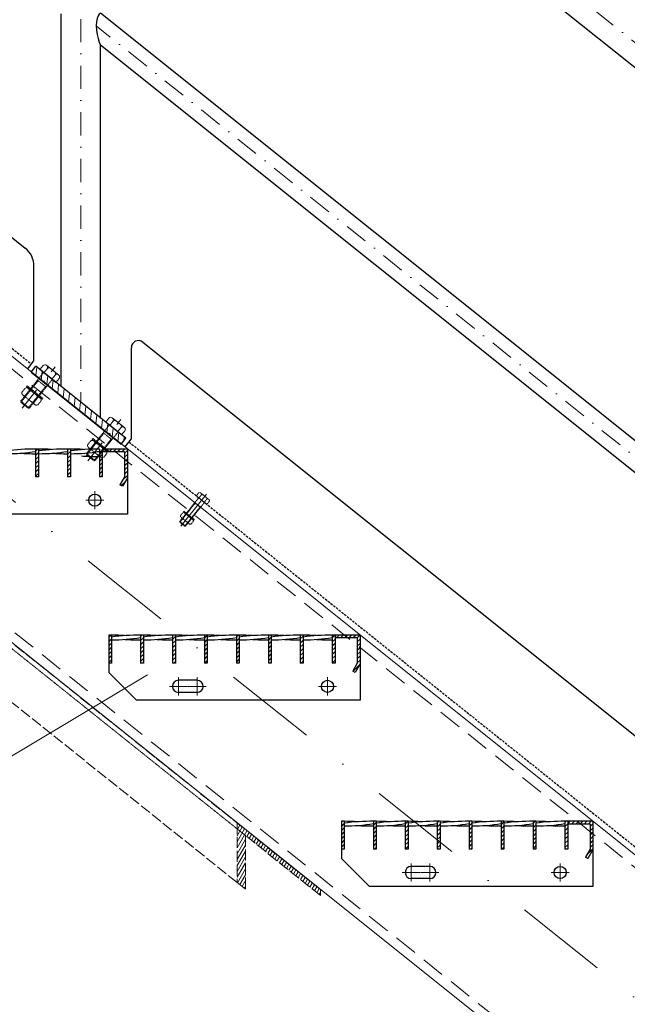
# Model space of a CAD drawing. Header units: millimetres. Extents: x -6179 to 46156, y -8419 to 8561.
# Tile 496 of 508: x 5314 to 5966, y 1071 to 2128. Entities that reach past the tile are written whole.
import ezdxf

# ---------------------------------------------------------------- set-up
doc = ezdxf.new("R2010")
doc.units = ezdxf.units.MM
for name, pattern in [('ACAD_ISO02W100', [15, 12, -3]), ('DASHDOT', [1, 0.5, -0.25, 0, -0.25]), ('HIDDEN', [0.375, 0.25, -0.125]), ('STRICHPUNKT', [25.4, 12.7, -6.35, 0, -6.35])]:
    doc.linetypes.add(name, pattern=pattern)
for name, color, linetype, lineweight in [('Aussteifung', 7, 'ACAD_ISO02W100', 15), ('Bemaßung', 7, 'Continuous', 9), ('Dübel', 7, 'Continuous', 9), ('Geländer', 7, 'Continuous', 25), ('Mutter M12', 7, 'Continuous', 9), ('Schraffur Stahl', 7, 'Continuous', 5), ('Schrauben M12', 7, 'Continuous', 9), ('Stufen&Podest', 7, 'Continuous', 9), ('Tragegurt', 7, 'Continuous', 20)]:
    doc.layers.add(name, color=color, linetype=linetype, lineweight=lineweight)
doc.layers.add('POL_Bema', color=7, linetype='Continuous')
doc.layers.add('Text', color=7, linetype='Continuous')
doc.dimstyles.new('DIN', dxfattribs={"dimtxt": 2.5, "dimasz": 2.5, "dimexe": 1.25, "dimexo": 0.625, "dimtad": 1, "dimtih": 1, "dimdec": 4, "dimdsep": 46, "dimlunit": 6, "dimtxsty": 'Standard', "dimcen": 2.5, "dimadec": 0, "dimazin": 0, "dimtfac": 1, "dimtdec": 4, "dimtmove": 0, "dimatfit": 3, "dimfxl": 0, "dimtvp": 1, "dimtolj": 1, "dimtzin": 0, "dimarcsym": 0})

# ---------------------------------------------------------------- blocks, each defined once
blk = doc.blocks.new('_Oblique')
at = {"layer": 'POL_Bema', "color": 0, "lineweight": -2}
blk.add_line((-0.5, -0.5), (0.5, 0.5), dxfattribs=at)
blk = doc.blocks.new('*D48')
at = {"layer": 'Bemaßung', "color": 0, "lineweight": -2, "transparency": 16777216}
for p, q in [((2929.4, 4967.2), (2929.4, 5978.7)), ((6679.4, 1967.2), (6679.4, 5978.7)), ((6679.4, 5928.7), (2929.4, 5928.7))]:
    blk.add_line(p, q, dxfattribs=at)
at = {"layer": 'DEFPOINTS', "color": 0, "transparency": 16777216}
for p in [(2929.4, 5928.7), (2929.4, 3667.2), (6679.4, 667.2)]:
    blk.add_point(p, dxfattribs=at)
at = {"layer": 'Bemaßung', "color": 0, "lineweight": -2, "transparency": 16777216, "xscale": 50, "yscale": 50, "zscale": 50, "rotation": 180}
blk.add_blockref('_Oblique', (2929.4, 5928.7), dxfattribs=at)
at = {"layer": 'Bemaßung', "color": 0, "lineweight": -2, "transparency": 16777216, "xscale": 50, "yscale": 50, "zscale": 50}
blk.add_blockref('_Oblique', (6679.4, 5928.7), dxfattribs=at)
at = {"layer": 'Bemaßung', "color": 0, "transparency": 16777216, "char_height": 100, "attachment_point": 5}
for s, insert in [('\\A1;X  (MAX. 18 STEPS) ', (4804.4, 6028.7)), ('\\A1;(MAX. 18 TRITTSTUFEN)', (4804.4, 5828.7))]:
    blk.add_mtext(s, dxfattribs=dict(at, insert=insert))

msp = doc.modelspace()

# ---------------------------------------------------------------- hatches: boundary and pattern name
at = {"layer": 'Geländer', "lineweight": 9}
h = msp.add_hatch(dxfattribs=at)
h.set_pattern_fill('ANSI31', color=256, scale=2, angle=218.65980825, style=0)
h.set_pattern_definition([(263.659808, (-134267.117, -14613.649), (6.31116172, -0.7012402), [])])
h.paths.add_polyline_path([(5414.67579, 1689.21578), (5427.79439, 1678.7209), (5422.79682, 1672.47395), (5409.67823, 1682.96883)])
h.paths.add_polyline_path([(5379.38052, 1717.452), (5414.67579, 1689.21578), (5409.67823, 1682.96883), (5374.38296, 1711.20505)])
h.paths.add_polyline_path([(5348.01673, 1741.00628, -0.4142135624), (5349.7034, 1741.19369), (5352.64701, 1738.8388), (5379.38052, 1717.452), (5374.38296, 1711.20505), (5343.7688, 1735.69637)])
h.paths.add_polyline_path([(5338.6463, 1748.50262, 0.4142135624), (5338.45889, 1750.1893), (5344.08525, 1745.68821), (5339.08769, 1739.44126), (5334.39838, 1743.19271)])
h.paths.add_polyline_path([(5344.08525, 1745.68821), (5349.7034, 1741.19369, 0.4142135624), (5348.01673, 1741.00628), (5343.7688, 1735.69637), (5339.08769, 1739.44126)])
h.paths.add_polyline_path([(5330.96665, 1756.18309), (5338.45889, 1750.1893, -0.4142135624), (5338.6463, 1748.50262), (5334.39838, 1743.19271), (5325.96909, 1749.93614)])
at = {"layer": 'Schraffur Stahl'}
h = msp.add_hatch(dxfattribs=at)
h.set_pattern_fill('ANSI31', color=256, angle=180, style=0)
h.set_pattern_definition([(225, (-14940060.9048, 2493963.7864), (2.2450640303, -2.2450640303), [])])
h.paths.add_polyline_path([(5333.88052, 1667.207), (5333.88052, 1637.207), (5330.88052, 1637.207), (5330.88052, 1667.207)], flags=0)
h = msp.add_hatch(dxfattribs=at)
h.set_pattern_fill('ANSI31', color=256, angle=180, style=0)
h.set_pattern_definition([(225, (-14940095.2048, 2493963.7864), (2.2450640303, -2.2450640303), [])])
h.paths.add_polyline_path([(5368.18052, 1667.207), (5368.18052, 1637.207), (5365.18052, 1637.207), (5365.18052, 1667.207)], flags=0)
h = msp.add_hatch(dxfattribs=at)
h.set_pattern_fill('ANSI31', color=256, angle=180, style=0)
h.set_pattern_definition([(225, (-14940129.5048, 2493963.7864), (2.2450640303, -2.2450640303), [])])
h.paths.add_polyline_path([(5402.48052, 1667.207), (5402.48052, 1637.207), (5399.48052, 1637.207), (5399.48052, 1667.207)], flags=0)
h = msp.add_hatch(dxfattribs=at)
h.set_pattern_fill('ANSI31', color=256, angle=180, style=0)
h.set_pattern_definition([(225, (-14940156.4048, 2493963.7864), (2.2450640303, -2.2450640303), [])])
h.paths.add_polyline_path([(5429.38052, 1667.207), (5429.38052, 1636.40315), (5424.07112, 1627.207), (5421.47304, 1628.707), (5426.38052, 1637.207), (5426.38052, 1664.207), (5402.48052, 1664.207), (5402.48052, 1667.207)], flags=0)
h = msp.add_hatch(dxfattribs=at)
h.set_pattern_fill('ANSI31', color=256, angle=180, style=0)
h.set_pattern_definition([(225, (-14940139.4048, 2493763.7864), (2.2450640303, -2.2450640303), [])])
h.paths.add_polyline_path([(5412.38052, 1467.207), (5412.38052, 1437.207), (5409.38052, 1437.207), (5409.38052, 1467.207)], flags=0)
h = msp.add_hatch(dxfattribs=at)
h.set_pattern_fill('ANSI31', color=256, angle=180, style=0)
h.set_pattern_definition([(225, (-14940173.7048, 2493763.7864), (2.2450640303, -2.2450640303), [])])
h.paths.add_polyline_path([(5446.68052, 1467.207), (5446.68052, 1437.207), (5443.68052, 1437.207), (5443.68052, 1467.207)], flags=0)
h = msp.add_hatch(dxfattribs=at)
h.set_pattern_fill('ANSI31', color=256, angle=180, style=0)
h.set_pattern_definition([(225, (-14940208.0048, 2493763.7864), (2.2450640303, -2.2450640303), [])])
h.paths.add_polyline_path([(5480.98052, 1467.207), (5480.98052, 1437.207), (5477.98052, 1437.207), (5477.98052, 1467.207)], flags=0)
h = msp.add_hatch(dxfattribs=at)
h.set_pattern_fill('ANSI31', color=256, angle=180, style=0)
h.set_pattern_definition([(225, (-14940242.3048, 2493763.7864), (2.2450640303, -2.2450640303), [])])
h.paths.add_polyline_path([(5515.28052, 1467.207), (5515.28052, 1437.207), (5512.28052, 1437.207), (5512.28052, 1467.207)], flags=0)
h = msp.add_hatch(dxfattribs=at)
h.set_pattern_fill('ANSI31', color=256, angle=180, style=0)
h.set_pattern_definition([(225, (-14940276.6048, 2493763.7864), (2.2450640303, -2.2450640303), [])])
h.paths.add_polyline_path([(5549.58052, 1467.207), (5549.58052, 1437.207), (5546.58052, 1437.207), (5546.58052, 1467.207)], flags=0)
h = msp.add_hatch(dxfattribs=at)
h.set_pattern_fill('ANSI31', color=256, angle=180, style=0)
h.set_pattern_definition([(225, (-14940310.9048, 2493763.7864), (2.2450640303, -2.2450640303), [])])
h.paths.add_polyline_path([(5583.88052, 1467.207), (5583.88052, 1437.207), (5580.88052, 1437.207), (5580.88052, 1467.207)], flags=0)
h = msp.add_hatch(dxfattribs=at)
h.set_pattern_fill('ANSI31', color=256, angle=180, style=0)
h.set_pattern_definition([(225, (-14940345.2048, 2493763.7864), (2.2450640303, -2.2450640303), [])])
h.paths.add_polyline_path([(5618.18052, 1467.207), (5618.18052, 1437.207), (5615.18052, 1437.207), (5615.18052, 1467.207)], flags=0)
h = msp.add_hatch(dxfattribs=at)
h.set_pattern_fill('ANSI31', color=256, angle=180, style=0)
h.set_pattern_definition([(225, (-14940379.5048, 2493763.7864), (2.2450640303, -2.2450640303), [])])
h.paths.add_polyline_path([(5652.48052, 1467.207), (5652.48052, 1437.207), (5649.48052, 1437.207), (5649.48052, 1467.207)], flags=0)
h = msp.add_hatch(dxfattribs=at)
h.set_pattern_fill('ANSI31', color=256, angle=180, style=0)
h.set_pattern_definition([(225, (-14940406.4048, 2493763.7864), (2.2450640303, -2.2450640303), [])])
h.paths.add_polyline_path([(5679.38052, 1467.207), (5679.38052, 1436.40315), (5674.07112, 1427.207), (5671.47304, 1428.707), (5676.38052, 1437.207), (5676.38052, 1464.207), (5652.48052, 1464.207), (5652.48052, 1467.207)], flags=0)
h = msp.add_hatch(dxfattribs=at)
h.set_pattern_fill('ANSI31', color=256, angle=15, style=0)
h.set_pattern_definition([(60, (-14946015.1353, 2496118.483), (-2.749630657, 1.5875), [])])
h.paths.add_polyline_path([(5636.88782, 1187.44807), (5556.19091, 1252.0056), (5556.19091, 1194.37748), (5547.22458, 1201.55054), (5547.22458, 1265.58179), (5636.88782, 1193.85119)], flags=0)
h = msp.add_hatch(dxfattribs=at)
h.set_pattern_fill('ANSI31', color=256, angle=180, style=0)
h.set_pattern_definition([(225, (-14940389.4048, 2493563.7864), (2.2450640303, -2.2450640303), [])])
h.paths.add_polyline_path([(5662.38052, 1267.207), (5662.38052, 1237.207), (5659.38052, 1237.207), (5659.38052, 1267.207)], flags=0)
h = msp.add_hatch(dxfattribs=at)
h.set_pattern_fill('ANSI31', color=256, angle=180, style=0)
h.set_pattern_definition([(225, (-14940423.7048, 2493563.7864), (2.2450640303, -2.2450640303), [])])
h.paths.add_polyline_path([(5696.68052, 1267.207), (5696.68052, 1237.207), (5693.68052, 1237.207), (5693.68052, 1267.207)], flags=0)
h = msp.add_hatch(dxfattribs=at)
h.set_pattern_fill('ANSI31', color=256, angle=180, style=0)
h.set_pattern_definition([(225, (-14940458.0048, 2493563.7864), (2.2450640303, -2.2450640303), [])])
h.paths.add_polyline_path([(5730.98052, 1267.207), (5730.98052, 1237.207), (5727.98052, 1237.207), (5727.98052, 1267.207)], flags=0)
h = msp.add_hatch(dxfattribs=at)
h.set_pattern_fill('ANSI31', color=256, angle=180, style=0)
h.set_pattern_definition([(225, (-14940492.3048, 2493563.7864), (2.2450640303, -2.2450640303), [])])
h.paths.add_polyline_path([(5765.28052, 1267.207), (5765.28052, 1237.207), (5762.28052, 1237.207), (5762.28052, 1267.207)], flags=0)
h = msp.add_hatch(dxfattribs=at)
h.set_pattern_fill('ANSI31', color=256, angle=180, style=0)
h.set_pattern_definition([(225, (-14940526.6048, 2493563.7864), (2.2450640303, -2.2450640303), [])])
h.paths.add_polyline_path([(5799.58052, 1267.207), (5799.58052, 1237.207), (5796.58052, 1237.207), (5796.58052, 1267.207)], flags=0)
h = msp.add_hatch(dxfattribs=at)
h.set_pattern_fill('ANSI31', color=256, angle=180, style=0)
h.set_pattern_definition([(225, (-14940560.9048, 2493563.7864), (2.2450640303, -2.2450640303), [])])
h.paths.add_polyline_path([(5833.88052, 1267.207), (5833.88052, 1237.207), (5830.88052, 1237.207), (5830.88052, 1267.207)], flags=0)
h = msp.add_hatch(dxfattribs=at)
h.set_pattern_fill('ANSI31', color=256, angle=180, style=0)
h.set_pattern_definition([(225, (-14940595.2048, 2493563.7864), (2.2450640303, -2.2450640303), [])])
h.paths.add_polyline_path([(5868.18052, 1267.207), (5868.18052, 1237.207), (5865.18052, 1237.207), (5865.18052, 1267.207)], flags=0)
h = msp.add_hatch(dxfattribs=at)
h.set_pattern_fill('ANSI31', color=256, angle=180, style=0)
h.set_pattern_definition([(225, (-14940629.5048, 2493563.7864), (2.2450640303, -2.2450640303), [])])
h.paths.add_polyline_path([(5902.48052, 1267.207), (5902.48052, 1237.207), (5899.48052, 1237.207), (5899.48052, 1267.207)], flags=0)
h = msp.add_hatch(dxfattribs=at)
h.set_pattern_fill('ANSI31', color=256, angle=180, style=0)
h.set_pattern_definition([(225, (-14940656.4048, 2493563.7864), (2.2450640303, -2.2450640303), [])])
h.paths.add_polyline_path([(5929.38052, 1267.207), (5929.38052, 1236.40315), (5924.07112, 1227.207), (5921.47304, 1228.707), (5926.38052, 1237.207), (5926.38052, 1264.207), (5902.48052, 1264.207), (5902.48052, 1267.207)], flags=0)

# ---------------------------------------------------------------- linework, layer by layer
at = {"layer": 'Aussteifung'}
for p, q in [((4676.44306, 1962.207), (5547.22458, 1265.58179)), ((5547.22458, 1201.55054), (4676.44306, 1898.17576)), ((5636.88782, 1193.85119), (5546.77017, 1265.94532)), ((5547.22458, 1265.58179), (5547.22458, 1201.55054)), ((5636.88782, 1187.44807), (5556.19091, 1252.0056)), ((5556.19091, 1252.0056), (5556.19091, 1194.37748)), ((5556.19091, 1194.37748), (5547.22458, 1201.55054)), ((5636.88782, 1193.85119), (5636.88782, 1187.44807))]:
    msp.add_line(p, q, dxfattribs=at)
at = {"layer": 'Aussteifung', "linetype": 'HIDDEN'}
msp.add_line((4685.38567, 1948.64979), (5556.19091, 1252.0056), dxfattribs=at)
at = {"layer": 'Dübel', "linetype": 'DASHDOT', "lineweight": 9, "ltscale": 50}
for p, q in [((6890.20649, 1371.39698), (2693.33664, 4728.89285)), ((5379.38052, 2580.05775), (5379.38052, 1717.452)), ((6662.95586, 1108.3084), (5395.80194, 2122.03154)), ((5316.27167, 1710.92964), (5351.80348, 1755.3444)), ((5386.87041, 1654.45065), (5422.40222, 1698.86541))]:
    msp.add_line(p, q, dxfattribs=at)
at = {"layer": 'Dübel', "linetype": 'DASHDOT', "lineweight": 9, "ltscale": 200}
msp.add_line((2887.28679, 3547.207), (6699.78679, 497.207), dxfattribs=at)
at = {"layer": 'Geländer'}
for p, q in [((4145.88638, 2822.06479), (5319.68212, 1883.0282)), ((6658.18052, 1529.86851), (5400.58052, 2535.94851)), ((5358.18052, 1734.412), (5358.18052, 2134.90428)), ((6658.18052, 1129.35308), (5400.58052, 2135.43308)), ((6658.18052, 1094.90428), (5400.58052, 2100.98428)), ((5400.58052, 1700.492), (5400.58052, 2100.98428)), ((5329.06475, 1761.80962), (5329.06475, 1863.50648)), ((5445.88638, 1782.06479), (6619.68212, 843.0282)), ((5433.70117, 1678.10048), (5433.70117, 1776.20828)), ((5322.06475, 1753.05962), (5329.06475, 1761.80962)), ((5325.96909, 1749.93614), (5330.96665, 1756.18309)), ((5427.79439, 1678.7209), (5330.96665, 1756.18309)), ((5325.96909, 1749.93614), (5422.79682, 1672.47395)), ((5422.79682, 1672.47395), (5427.79439, 1678.7209)), ((5426.70117, 1669.35048), (5433.70117, 1678.10048))]:
    msp.add_line(p, q, dxfattribs=at)
at = {"layer": 'Geländer', "linetype": 'HIDDEN', "ltscale": 10}
for p, q in [((4131.07403, 2714.81656), (5326.43761, 1758.5257)), ((5431.07403, 1674.81656), (6626.43761, 718.5257))]:
    msp.add_line(p, q, dxfattribs=at)
at = {"layer": 'Geländer'}
msp.add_lwpolyline([(5400.58052, 2135.43308), (5400.17382, 2135.17154), (5399.20506, 2134.22582), (5398.00824, 2132.446), (5396.88469, 2129.77755), (5396.09109, 2126.25823), (5395.80518, 2122.0788), (5396.09109, 2117.34222), (5396.88469, 2112.55314), (5398.00824, 2108.08701), (5399.20506, 2104.39228), (5400.17382, 2101.89654), (5400.58052, 2100.98428)], dxfattribs=at)
for centre, radius, start, end in [((5304.06475, 1863.50648), 25, 0, 51.34019175), ((5441.20117, 1776.20828), 7.5, 51.34019175, 180)]:
    msp.add_arc(centre, radius, start, end, dxfattribs=at)
at = {"layer": 'Mutter M12', "linetype": 'HIDDEN'}
for p, q in [((5319.08522, 1732.0066), (5316.58696, 1728.88378)), ((5316.9774, 1725.36987), (5317.35598, 1725.067)), ((5316.9774, 1725.36987), (5330.20478, 1714.78796)), ((5323.36816, 1728.58026), (5320.86989, 1725.45743)), ((5322.59913, 1732.39704), (5322.97772, 1732.09417)), ((5322.59913, 1732.39704), (5335.82651, 1721.81514)), ((5331.93402, 1721.72757), (5329.43575, 1718.60474)), ((5330.20478, 1714.78796), (5329.82619, 1715.09083)), ((5333.71868, 1715.1784), (5336.21695, 1718.30123)), ((5335.82651, 1721.81514), (5335.44793, 1722.11801)), ((5389.68397, 1675.52761), (5387.1857, 1672.40478)), ((5393.9669, 1672.10127), (5391.46863, 1668.97844)), ((5393.19787, 1675.91805), (5393.57646, 1675.61518)), ((5393.19787, 1675.91805), (5406.42525, 1665.33614)), ((5387.57614, 1668.89087), (5387.95472, 1668.588)), ((5387.57614, 1668.89087), (5400.80352, 1658.30897)), ((5402.53276, 1665.24858), (5400.03449, 1662.12575)), ((5404.31743, 1658.6994), (5406.81569, 1661.82223)), ((5406.42525, 1665.33614), (5406.04667, 1665.63901)), ((5400.80352, 1658.30897), (5400.42493, 1658.61184)), ((5488.49391, 1598.21998), (5486.82841, 1596.1381)), ((5490.83652, 1598.48027), (5491.08891, 1598.27836)), ((5490.83652, 1598.48027), (5499.65477, 1591.42567)), ((5487.0887, 1593.79549), (5487.34109, 1593.59358)), ((5487.0887, 1593.79549), (5495.90695, 1586.74089)), ((5491.3492, 1595.93575), (5489.68369, 1593.85387)), ((5497.05978, 1591.36729), (5495.39427, 1589.28541)), ((5495.90695, 1586.74089), (5495.65456, 1586.9428)), ((5498.24955, 1587.00118), (5499.91506, 1589.08306)), ((5499.65477, 1591.42567), (5499.40238, 1591.62758))]:
    msp.add_line(p, q, dxfattribs=at)
for centre, radius, start, end in [((5318.53913, 1727.32204), 2.5, 141.34019175, 231.34019175), ((5318.91772, 1727.01917), 2.5, 231.34019175, 321.34019175), ((5321.0374, 1730.44487), 2.5, 51.34019175, 141.34019175), ((5322.82206, 1723.89569), 2.5, 141.34019175, 231.34019175), ((5321.41598, 1730.142), 2.5, 321.34019175, 51.34019175), ((5325.32033, 1727.01852), 2.5, 51.34019175, 141.34019175), ((5329.98184, 1723.28931), 2.5, 321.34019175, 51.34019175), ((5327.48358, 1720.16648), 2.5, 231.34019175, 321.34019175), ((5331.38793, 1717.043), 2.5, 141.34019175, 231.34019175), ((5331.76651, 1716.74013), 2.5, 231.34019175, 321.34019175), ((5333.88619, 1720.16583), 2.5, 51.34019175, 141.34019175), ((5334.26478, 1719.86296), 2.5, 321.34019175, 51.34019175), ((5389.13787, 1670.84305), 2.5, 141.34019175, 231.34019175), ((5391.63614, 1673.96587), 2.5, 51.34019175, 141.34019175), ((5392.01472, 1673.663), 2.5, 321.34019175, 51.34019175), ((5395.91907, 1670.53953), 2.5, 51.34019175, 141.34019175), ((5389.51646, 1670.54018), 2.5, 231.34019175, 321.34019175), ((5393.4208, 1667.4167), 2.5, 141.34019175, 231.34019175), ((5398.08232, 1663.68749), 2.5, 231.34019175, 321.34019175), ((5401.98667, 1660.56401), 2.5, 141.34019175, 231.34019175), ((5400.58059, 1666.81032), 2.5, 321.34019175, 51.34019175), ((5404.48493, 1663.68684), 2.5, 51.34019175, 141.34019175), ((5404.86352, 1663.38397), 2.5, 321.34019175, 51.34019175), ((5402.36525, 1660.26114), 2.5, 231.34019175, 321.34019175), ((5489.79536, 1597.17882), 1.66667, 51.34019171, 141.34019171), ((5490.04775, 1596.97691), 1.66667, 321.34019171, 51.34019171), ((5488.12985, 1595.09694), 1.66667, 141.34019171, 231.34019171), ((5488.38224, 1594.89502), 1.66667, 231.34019171, 321.34019171), ((5490.98514, 1592.81271), 1.66667, 141.34019171, 231.34019171), ((5492.65065, 1594.89459), 1.66667, 51.34019171, 141.34019171), ((5494.09282, 1590.32657), 1.66667, 231.34019171, 321.34019171), ((5496.69572, 1588.24425), 1.66667, 141.34019171, 231.34019171), ((5496.94811, 1588.04234), 1.66667, 231.34019171, 321.34019171), ((5495.75833, 1592.40845), 1.66667, 321.34019171, 51.34019171), ((5498.36122, 1590.32613), 1.66667, 51.34019171, 141.34019171), ((5498.61361, 1590.12422), 1.66667, 321.34019171, 51.34019171)]:
    msp.add_arc(centre, radius, start, end, dxfattribs=at)
at = {"layer": 'Schrauben M12'}
for p, q in [((5338.95111, 1756.83896), (5335.51529, 1752.54418)), ((5342.46502, 1757.2294), (5342.84361, 1756.92653)), ((5355.6924, 1746.64749), (5342.46502, 1757.2294)), ((5338.45889, 1750.1893), (5335.51529, 1752.54418)), ((5338.45889, 1750.1893), (5352.64701, 1738.8388)), ((5343.23404, 1753.41262), (5339.79822, 1749.11784)), ((5346.74795, 1753.80305), (5351.40947, 1750.07384)), ((5351.7999, 1746.55993), (5348.36408, 1742.26515)), ((5355.6924, 1746.64749), (5355.31381, 1746.95036)), ((5356.08283, 1743.13358), (5352.64701, 1738.8388)), ((5409.54985, 1700.35997), (5406.11403, 1696.06519)), ((5409.05763, 1693.71031), (5406.11403, 1696.06519)), ((5409.05763, 1693.71031), (5423.24575, 1682.35981)), ((5413.83278, 1696.93362), (5410.39696, 1692.63885)), ((5413.06376, 1700.7504), (5413.44235, 1700.44753)), ((5426.29114, 1690.1685), (5413.06376, 1700.7504)), ((5417.34669, 1697.32406), (5422.00821, 1693.59484)), ((5422.39864, 1690.08094), (5418.96282, 1685.78616)), ((5426.68157, 1686.65459), (5423.24575, 1682.35981)), ((5426.29114, 1690.1685), (5425.91255, 1690.47137))]:
    msp.add_line(p, q, dxfattribs=at)
at = {"layer": 'Schrauben M12', "linetype": 'HIDDEN'}
for p, q in [((5338.6463, 1748.50262), (5314.83747, 1718.74158)), ((5348.01673, 1741.00628), (5324.20789, 1711.24524)), ((5342.20706, 1733.7442), (5332.83664, 1741.24054)), ((5314.99364, 1717.33601), (5314.83747, 1718.74158)), ((5322.80233, 1711.08906), (5314.99364, 1717.33601)), ((5324.20789, 1711.24524), (5322.80233, 1711.08906)), ((5409.24504, 1692.02363), (5385.43621, 1662.26259)), ((5418.61547, 1684.52729), (5394.80663, 1654.76624)), ((5412.8058, 1677.26521), (5403.43538, 1684.76155)), ((5385.59238, 1660.85702), (5385.43621, 1662.26258)), ((5393.40107, 1654.61007), (5385.59238, 1660.85702)), ((5394.80663, 1654.76624), (5393.40107, 1654.61007)), ((5505.74089, 1619.7787), (5503.45034, 1616.91552)), ((5508.0835, 1620.03899), (5508.33589, 1619.83708)), ((5516.90175, 1612.98439), (5508.0835, 1620.03899)), ((5505.53768, 1614.22114), (5485.66208, 1589.37663)), ((5511.78463, 1609.22358), (5491.90903, 1584.37907)), ((5507.91153, 1604.38219), (5501.66457, 1609.37975)), ((5505.41275, 1615.34559), (5503.45034, 1616.91552)), ((5505.41275, 1615.34559), (5514.87149, 1607.7786)), ((5508.59618, 1617.49447), (5506.30563, 1614.63129)), ((5510.93878, 1617.75476), (5514.04646, 1615.26862)), ((5514.30675, 1612.92601), (5512.0162, 1610.06283)), ((5517.16204, 1610.64178), (5514.87149, 1607.7786)), ((5516.90175, 1612.98439), (5516.64936, 1613.1863)), ((5485.76619, 1588.43959), (5485.66208, 1589.37663)), ((5490.97198, 1584.27495), (5485.76619, 1588.43959)), ((5491.90903, 1584.37907), (5490.97198, 1584.27495))]:
    msp.add_line(p, q, dxfattribs=at)
at = {"layer": 'Schrauben M12', "linetype": 'HIDDEN', "lineweight": 9}
for p, q in [((5333.61751, 1740.61585), (5314.99364, 1717.33601)), ((5321.10514, 1734.33103), (5321.72984, 1735.1119)), ((5338.66598, 1721.56299), (5321.72984, 1735.1119)), ((5333.61751, 1740.61585), (5333.46133, 1742.02141)), ((5338.04129, 1720.78212), (5321.10514, 1734.33103)), ((5321.10514, 1734.33103), (5321.2848, 1733.4485)), ((5337.14084, 1720.76367), (5321.2848, 1733.4485)), ((5341.42619, 1734.3689), (5322.80233, 1711.08906)), ((5341.42619, 1734.3689), (5342.83176, 1734.52507)), ((5324.20789, 1711.24524), (5314.83747, 1718.74158)), ((5338.04129, 1720.78212), (5337.14084, 1720.76367)), ((5338.04129, 1720.78212), (5338.66598, 1721.56299)), ((5404.21625, 1684.13685), (5385.59238, 1660.85702)), ((5404.21625, 1684.13685), (5404.06007, 1685.54242)), ((5391.70388, 1677.85204), (5392.32858, 1678.63291)), ((5408.64003, 1664.30312), (5391.70388, 1677.85204)), ((5391.70388, 1677.85204), (5391.88355, 1676.96951)), ((5407.73958, 1664.28468), (5391.88355, 1676.96951)), ((5409.26472, 1665.08399), (5392.32858, 1678.63291)), ((5412.02494, 1677.8899), (5393.40107, 1654.61007)), ((5412.02494, 1677.8899), (5413.4305, 1678.04608)), ((5394.80663, 1654.76624), (5385.43621, 1662.26258)), ((5408.64003, 1664.30312), (5407.73958, 1664.28468)), ((5408.64003, 1664.30312), (5409.26472, 1665.08399)), ((5502.18515, 1608.96329), (5485.76619, 1588.43959)), ((5502.18515, 1608.96329), (5502.08104, 1609.90033)), ((5489.84052, 1599.7696), (5490.25699, 1600.29018)), ((5501.13129, 1590.73699), (5489.84052, 1599.7696)), ((5489.84052, 1599.7696), (5489.9603, 1599.18125)), ((5500.53099, 1590.72469), (5489.9603, 1599.18125)), ((5501.54775, 1591.25757), (5490.25699, 1600.29018)), ((5507.39095, 1604.79866), (5490.97198, 1584.27495)), ((5507.39095, 1604.79866), (5508.32799, 1604.90277)), ((5491.90903, 1584.37907), (5485.66208, 1589.37663)), ((5501.13129, 1590.73699), (5500.53099, 1590.72469)), ((5501.13129, 1590.73699), (5501.54775, 1591.25757))]:
    msp.add_line(p, q, dxfattribs=at)
at = {"layer": 'Schrauben M12', "linetype": 'STRICHPUNKT', "lineweight": 9, "ltscale": 10}
msp.add_line((5486.75383, 1584.3382), (5514.30913, 1618.78233), dxfattribs=at)
at = {"layer": 'Schrauben M12'}
for centre, start, end in [((5340.90328, 1755.27722), 51.34019175, 141.34019175), ((5341.28187, 1754.97435), 321.34019175, 51.34019175), ((5345.18621, 1751.85088), 51.34019175, 141.34019175), ((5349.84773, 1748.12167), 321.34019175, 51.34019175), ((5353.75207, 1744.99819), 51.34019175, 141.34019175), ((5354.13066, 1744.69532), 321.34019175, 51.34019175), ((5411.50202, 1698.79823), 51.34019175, 141.34019175), ((5411.88061, 1698.49536), 321.34019175, 51.34019175), ((5415.78495, 1695.37189), 51.34019175, 141.34019175), ((5420.44647, 1691.64267), 321.34019175, 51.34019175), ((5424.35082, 1688.5192), 51.34019175, 141.34019175), ((5424.7294, 1688.21633), 321.34019175, 51.34019175)]:
    msp.add_arc(centre, 2.5, start, end, dxfattribs=at)
at = {"layer": 'Schrauben M12', "linetype": 'HIDDEN'}
for centre, radius, start, end in [((5337.70926, 1749.25226), 1.2, 321.34019175, 51.34019175), ((5348.95377, 1740.25665), 1.2, 51.34019175, 141.34019175), ((5408.308, 1692.77326), 1.2, 321.34019175, 51.34019175), ((5419.55251, 1683.77765), 1.2, 51.34019175, 141.34019175), ((5507.04234, 1618.73754), 1.66667, 51.34019171, 141.34019171), ((5507.29473, 1618.53563), 1.66667, 321.34019171, 51.34019171), ((5504.91299, 1614.7209), 0.8, 321.34019171, 51.34019171), ((5509.89762, 1616.45331), 1.66667, 51.34019171, 141.34019171), ((5512.40933, 1608.72382), 0.8, 51.34019171, 141.34019171), ((5513.0053, 1613.96717), 1.66667, 321.34019171, 51.34019171), ((5515.6082, 1611.88485), 1.66667, 51.34019171, 141.34019171), ((5515.86059, 1611.68294), 1.66667, 321.34019171, 51.34019171)]:
    msp.add_arc(centre, radius, start, end, dxfattribs=at)
at = {"layer": 'Stufen&Podest', "lineweight": 30}
for p, q in [((5330.88052, 1667.207), (5330.88052, 1637.207)), ((5333.88052, 1667.207), (5330.88052, 1667.207)), ((5333.88052, 1667.207), (5333.88052, 1637.207)), ((5365.18052, 1667.207), (5365.18052, 1637.207)), ((5368.18052, 1667.207), (5365.18052, 1667.207)), ((5368.18052, 1667.207), (5368.18052, 1637.207)), ((5400.09167, 1664.22093), (5397.09167, 1664.22093)), ((5399.48052, 1667.207), (5399.48052, 1637.207)), ((5402.48052, 1667.207), (5402.48052, 1637.207)), ((5429.38052, 1667.207), (5402.48052, 1667.207)), ((5426.38052, 1664.207), (5402.48052, 1664.207)), ((5426.38052, 1664.207), (5426.38052, 1637.207)), ((5429.38052, 1667.207), (5429.38052, 1597.207)), ((5333.88052, 1637.207), (5330.88052, 1637.207)), ((5368.18052, 1637.207), (5365.18052, 1637.207)), ((5402.48052, 1637.207), (5399.48052, 1637.207)), ((5426.38052, 1637.207), (5421.47304, 1628.707)), ((5429.38052, 1636.40315), (5424.07112, 1627.207)), ((5424.07112, 1627.207), (5421.47304, 1628.707)), ((5429.38052, 1597.207), (5189.38052, 1597.207)), ((5409.38052, 1467.207), (5409.38052, 1427.207)), ((5412.38052, 1467.207), (5409.38052, 1467.207)), ((5412.38052, 1467.207), (5412.38052, 1437.207)), ((5443.68052, 1467.207), (5443.68052, 1437.207)), ((5446.68052, 1467.207), (5443.68052, 1467.207)), ((5446.68052, 1467.207), (5446.68052, 1437.207)), ((5477.98052, 1467.207), (5477.98052, 1437.207)), ((5480.98052, 1467.207), (5477.98052, 1467.207)), ((5480.98052, 1467.207), (5480.98052, 1437.207)), ((5512.28052, 1467.207), (5512.28052, 1437.207)), ((5515.28052, 1467.207), (5512.28052, 1467.207)), ((5515.28052, 1467.207), (5515.28052, 1437.207)), ((5546.58052, 1467.207), (5546.58052, 1437.207)), ((5549.58052, 1467.207), (5546.58052, 1467.207)), ((5549.58052, 1467.207), (5549.58052, 1437.207)), ((5580.88052, 1467.207), (5580.88052, 1437.207)), ((5583.88052, 1467.207), (5580.88052, 1467.207)), ((5583.88052, 1467.207), (5583.88052, 1437.207)), ((5615.18052, 1467.207), (5615.18052, 1437.207)), ((5618.18052, 1467.207), (5615.18052, 1467.207)), ((5618.18052, 1467.207), (5618.18052, 1437.207)), ((5649.48052, 1467.207), (5649.48052, 1437.207)), ((5652.48052, 1467.207), (5649.48052, 1467.207)), ((5652.48052, 1467.207), (5652.48052, 1437.207)), ((5679.38052, 1467.207), (5652.48052, 1467.207)), ((5676.38052, 1464.207), (5652.48052, 1464.207)), ((5676.38052, 1464.207), (5676.38052, 1437.207)), ((5679.38052, 1467.207), (5679.38052, 1397.207)), ((5412.38052, 1437.207), (5409.38052, 1437.207)), ((5446.68052, 1437.207), (5443.68052, 1437.207)), ((5480.98052, 1437.207), (5477.98052, 1437.207)), ((5515.28052, 1437.207), (5512.28052, 1437.207)), ((5549.58052, 1437.207), (5546.58052, 1437.207)), ((5583.88052, 1437.207), (5580.88052, 1437.207)), ((5618.18052, 1437.207), (5615.18052, 1437.207)), ((5652.48052, 1437.207), (5649.48052, 1437.207)), ((5676.38052, 1437.207), (5671.47304, 1428.707)), ((5674.07112, 1427.207), (5671.47304, 1428.707)), ((5679.38052, 1436.40315), (5674.07112, 1427.207)), ((5439.38052, 1397.207), (5409.38052, 1427.207)), ((5504.38052, 1418.707), (5484.38052, 1418.707)), ((5679.38052, 1397.207), (5439.38052, 1397.207)), ((5504.38052, 1405.707), (5484.38052, 1405.707)), ((5659.38052, 1267.207), (5659.38052, 1227.207)), ((5662.38052, 1267.207), (5659.38052, 1267.207)), ((5662.38052, 1267.207), (5662.38052, 1237.207)), ((5693.68052, 1267.207), (5693.68052, 1237.207)), ((5696.68052, 1267.207), (5693.68052, 1267.207)), ((5696.68052, 1267.207), (5696.68052, 1237.207)), ((5727.98052, 1267.207), (5727.98052, 1237.207)), ((5730.98052, 1267.207), (5727.98052, 1267.207)), ((5730.98052, 1267.207), (5730.98052, 1237.207)), ((5762.28052, 1267.207), (5762.28052, 1237.207)), ((5765.28052, 1267.207), (5762.28052, 1267.207)), ((5765.28052, 1267.207), (5765.28052, 1237.207)), ((5796.58052, 1267.207), (5796.58052, 1237.207)), ((5799.58052, 1267.207), (5796.58052, 1267.207)), ((5799.58052, 1267.207), (5799.58052, 1237.207)), ((5830.88052, 1267.207), (5830.88052, 1237.207)), ((5833.88052, 1267.207), (5830.88052, 1267.207)), ((5833.88052, 1267.207), (5833.88052, 1237.207)), ((5865.18052, 1267.207), (5865.18052, 1237.207)), ((5868.18052, 1267.207), (5865.18052, 1267.207)), ((5868.18052, 1267.207), (5868.18052, 1237.207)), ((5899.48052, 1267.207), (5899.48052, 1237.207)), ((5902.48052, 1267.207), (5899.48052, 1267.207)), ((5902.48052, 1267.207), (5902.48052, 1237.207)), ((5929.38052, 1267.207), (5902.48052, 1267.207)), ((5926.38052, 1264.207), (5902.48052, 1264.207)), ((5926.38052, 1264.207), (5926.38052, 1237.207)), ((5929.38052, 1267.207), (5929.38052, 1197.207)), ((5662.38052, 1237.207), (5659.38052, 1237.207)), ((5689.38052, 1197.207), (5659.38052, 1227.207)), ((5696.68052, 1237.207), (5693.68052, 1237.207)), ((5730.98052, 1237.207), (5727.98052, 1237.207)), ((5765.28052, 1237.207), (5762.28052, 1237.207)), ((5799.58052, 1237.207), (5796.58052, 1237.207)), ((5833.88052, 1237.207), (5830.88052, 1237.207)), ((5868.18052, 1237.207), (5865.18052, 1237.207)), ((5902.48052, 1237.207), (5899.48052, 1237.207)), ((5926.38052, 1237.207), (5921.47304, 1228.707)), ((5924.07112, 1227.207), (5921.47304, 1228.707)), ((5929.38052, 1236.40315), (5924.07112, 1227.207)), ((5754.38052, 1218.707), (5734.38052, 1218.707)), ((5929.38052, 1197.207), (5689.38052, 1197.207)), ((5754.38052, 1205.707), (5734.38052, 1205.707))]:
    msp.add_line(p, q, dxfattribs=at)
at = {"layer": 'Stufen&Podest'}
for p, q in [((5429.38052, 1667.207), (5429.38052, 1612.207)), ((5429.38052, 1667.207), (5429.38052, 1612.207)), ((5679.38052, 1467.207), (5679.38052, 1412.207)), ((5679.38052, 1467.207), (5679.38052, 1412.207)), ((5929.38052, 1267.207), (5929.38052, 1212.207)), ((5929.38052, 1267.207), (5929.38052, 1212.207))]:
    msp.add_line(p, q, dxfattribs=at)
at = {"layer": 'Stufen&Podest', "linetype": 'STRICHPUNKT', "lineweight": 9, "ltscale": 10}
for p, q in [((5394.38052, 1602.49091), (5394.38052, 1621.92309)), ((5384.66443, 1612.207), (5404.09661, 1612.207)), ((5484.38052, 1402.49091), (5484.38052, 1421.92309)), ((5504.38052, 1402.49091), (5504.38052, 1421.92309)), ((5644.38052, 1402.49091), (5644.38052, 1421.92309)), ((5474.66443, 1412.207), (5494.09661, 1412.207)), ((5494.66443, 1412.207), (5514.09661, 1412.207)), ((5634.66443, 1412.207), (5654.09661, 1412.207)), ((5734.38052, 1202.49091), (5734.38052, 1221.92309)), ((5754.38052, 1202.49091), (5754.38052, 1221.92309)), ((5894.38052, 1202.49091), (5894.38052, 1221.92309)), ((5724.66443, 1212.207), (5744.09661, 1212.207)), ((5744.66443, 1212.207), (5764.09661, 1212.207)), ((5884.66443, 1212.207), (5904.09661, 1212.207))]:
    msp.add_line(p, q, dxfattribs=at)
at = {"layer": 'Stufen&Podest', "lineweight": 30}
for centre in [(5394.38052, 1612.207), (5644.38052, 1412.207), (5894.38052, 1212.207)]:
    msp.add_circle(centre, 6.5, dxfattribs=at)
for centre, radius, start, end in [((5328.57952, 1462.22874), 204.99118, 89.35684827, 98.13260629), ((5298.88152, 1867.17354), 204.99118, 270.19537316, 278.98056321), ((5328.57952, 1867.18526), 204.99118, 265.86862913, 270.64315173), ((5362.87952, 1462.22874), 204.99118, 89.35684827, 98.13260629), ((5333.18152, 1462.21701), 204.99118, 85.868629, 89.80462683), ((5333.18152, 1867.17354), 204.99118, 270.19537316, 278.98056321), ((5362.87952, 1867.18526), 204.99118, 265.8686291, 270.64315173), ((5397.17952, 1462.22874), 204.99118, 89.35684827, 98.13260629), ((5367.48152, 1462.21701), 204.99118, 85.86862901, 89.80462684), ((5367.48152, 1867.17354), 204.99118, 270.19537309, 278.98056321), ((5394.79067, 1864.1992), 204.99118, 265.86862902, 270.64315173), ((5441.37952, 1262.22874), 204.99118, 89.35684827, 98.1326063), ((5411.68152, 1262.21701), 204.99118, 85.86862889, 89.80462661), ((5411.68152, 1667.17354), 204.99118, 270.19537315, 278.98056321), ((5441.37952, 1667.18526), 204.99118, 265.86862905, 270.64315173), ((5475.67952, 1262.22874), 204.99118, 89.35684827, 98.13260629), ((5445.98152, 1262.21701), 204.99118, 85.8686289, 89.80462661), ((5445.98152, 1667.17354), 204.99118, 270.19537315, 278.98056321), ((5475.67952, 1667.18526), 204.99118, 265.86862909, 270.64315173), ((5509.97952, 1262.22874), 204.99118, 89.35684827, 98.13260629), ((5480.28152, 1262.21701), 204.99118, 85.86862891, 89.80462661), ((5480.28152, 1667.17354), 204.99118, 270.19537315, 278.98056321), ((5509.97952, 1667.18526), 204.99118, 265.86862909, 270.64315173), ((5544.27952, 1262.22874), 204.99118, 89.35684827, 98.1326063), ((5514.58152, 1262.21701), 204.99118, 85.86862885, 89.80462654), ((5514.58152, 1667.17354), 204.99118, 270.19537315, 278.98056321), ((5544.27952, 1667.18526), 204.99118, 265.86862907, 270.64315173), ((5578.57952, 1262.22874), 204.99118, 89.35684827, 98.13260629), ((5548.88152, 1262.21701), 204.99118, 85.86862888, 89.80462659), ((5548.88152, 1667.17354), 204.99118, 270.19537316, 278.98056321), ((5578.57952, 1667.18526), 204.99118, 265.86862913, 270.64315173), ((5612.87952, 1262.22874), 204.99118, 89.35684827, 98.13260629), ((5583.18152, 1262.21701), 204.99118, 85.868629, 89.80462683), ((5583.18152, 1667.17354), 204.99118, 270.19537316, 278.98056321), ((5612.87952, 1667.18526), 204.99118, 265.8686291, 270.64315173), ((5647.17952, 1262.22874), 204.99118, 89.35684827, 98.13260629), ((5617.48152, 1262.21701), 204.99118, 85.86862901, 89.80462684), ((5617.48152, 1667.17354), 204.99118, 270.19537309, 278.98056321), ((5647.17952, 1667.18526), 204.99118, 265.86862902, 270.64315173), ((5484.38052, 1412.207), 6.5, 90, 270), ((5504.38052, 1412.207), 6.5, 270, 90), ((5691.37952, 1062.22874), 204.99118, 89.35684827, 98.1326063), ((5661.68152, 1062.21701), 204.99118, 85.86862889, 89.80462661), ((5661.68152, 1467.17354), 204.99118, 270.19537315, 278.98056321), ((5691.37952, 1467.18526), 204.99118, 265.86862905, 270.64315173), ((5725.67952, 1062.22874), 204.99118, 89.35684827, 98.13260629), ((5695.98152, 1062.21701), 204.99118, 85.8686289, 89.80462661), ((5695.98152, 1467.17354), 204.99118, 270.19537315, 278.98056321), ((5725.67952, 1467.18526), 204.99118, 265.86862909, 270.64315173), ((5759.97952, 1062.22874), 204.99118, 89.35684827, 98.13260629), ((5730.28152, 1062.21701), 204.99118, 85.86862891, 89.80462661), ((5730.28152, 1467.17354), 204.99118, 270.19537315, 278.98056321), ((5759.97952, 1467.18526), 204.99118, 265.86862909, 270.64315173), ((5794.27952, 1062.22874), 204.99118, 89.35684827, 98.1326063), ((5764.58152, 1062.21701), 204.99118, 85.86862885, 89.80462654), ((5764.58152, 1467.17354), 204.99118, 270.19537315, 278.98056321), ((5794.27952, 1467.18526), 204.99118, 265.86862907, 270.64315173), ((5828.57952, 1062.22874), 204.99118, 89.35684827, 98.13260629), ((5798.88152, 1062.21701), 204.99118, 85.86862888, 89.80462659), ((5798.88152, 1467.17354), 204.99118, 270.19537316, 278.98056321), ((5828.57952, 1467.18526), 204.99118, 265.86862913, 270.64315173), ((5862.87952, 1062.22874), 204.99118, 89.35684827, 98.13260629), ((5833.18152, 1062.21701), 204.99118, 85.868629, 89.80462683), ((5833.18152, 1467.17354), 204.99118, 270.19537316, 278.98056321), ((5862.87952, 1467.18526), 204.99118, 265.8686291, 270.64315173), ((5897.17952, 1062.22874), 204.99118, 89.35684827, 98.13260629), ((5867.48152, 1062.21701), 204.99118, 85.86862901, 89.80462684), ((5867.48152, 1467.17354), 204.99118, 270.19537309, 278.98056321), ((5897.17952, 1467.18526), 204.99118, 265.86862902, 270.64315173), ((5734.38052, 1212.207), 6.5, 90, 270), ((5754.38052, 1212.207), 6.5, 270, 90)]:
    msp.add_arc(centre, radius, start, end, dxfattribs=at)
at = {"layer": 'Text', "lineweight": 9}
msp.add_line((4971.81403, 1137.78038), (5450.92473, 1424.47413), dxfattribs=at)
at = {"layer": 'Tragegurt'}
for p, q in [((2929.38052, 3667.207), (6891.88052, 497.207)), ((2845.19306, 3427.207), (6507.69306, 497.207))]:
    msp.add_line(p, q, dxfattribs=at)
at = {"layer": 'Tragegurt', "linetype": 'HIDDEN', "ltscale": 100}
for p, q in [((2925.7324, 3656.807), (6875.2324, 497.207)), ((2848.84119, 3437.607), (6524.34119, 497.207))]:
    msp.add_line(p, q, dxfattribs=at)

# ---------------------------------------------------------------- dimensions: what is measured, and where the dimension line sits
at = {"layer": 'Bemaßung'}
dim = msp.add_linear_dim(base=(2929.38052, 5928.69125), p1=(6679.38052, 667.207), p2=(2929.38052, 3667.207), text='X  (MAX. 18 STEPS) \\X (MAX. 18 TRITTSTUFEN)', dimstyle='DIN', override={"dimscale": 100, "dimtxt": 1, "dimasz": 0.5, "dimexe": 0.5, "dimexo": 13, "dimgap": 0.5, "dimtih": 0, "dimdec": 2, "dimblk1": 'Oblique', "dimblk2": 'Oblique', "dimsah": 1, "dimtmove": 2}, dxfattribs=at)
dim.commit()
dim.dimension.update_dxf_attribs({"geometry": '*D48', "text_midpoint": (4804.38052, 5928.69125)})

doc.saveas('drawing.dxf')
